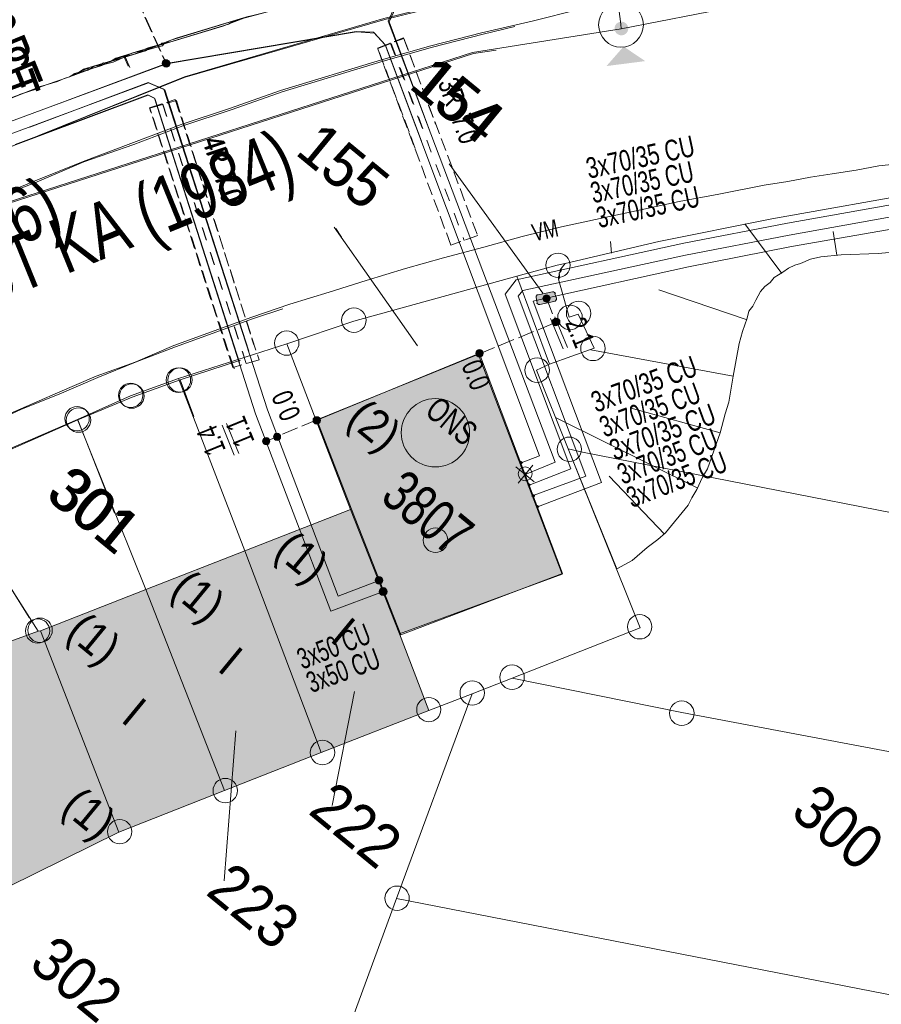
# Model space of a CAD drawing. Header units: metres. Extents: x -740 to 758, y -633 to 854.
# Tile 578 of 656: x 193 to 215, y -313 to -288. Entities that reach past the tile are written whole.
import ezdxf

# ---------------------------------------------------------------- set-up
doc = ezdxf.new("R2010")
doc.units = ezdxf.units.M
doc.header["$MEASUREMENT"] = 0
for name, pattern in [('333_125', [0.4576, 0.3328, -0.1248]), ('333_333', [0.6656, 0.3328, -0.3328]), ('416_125', [0.5408, 0.416, -0.1248])]:
    doc.linetypes.add(name, pattern=pattern)
for name, color, linetype in [('Gas.LOVION', 7, 'Continuous'), ('Grundkarte.LOVION', 7, 'Continuous'), ('Grundkarte_Text.LOVION', 7, 'Continuous'), ('Strom.LOVION', 7, 'Continuous'), ('StromBemass.LOVION', 7, 'Continuous'), ('Wasser.LOVION', 7, 'Continuous')]:
    doc.layers.add(name, color=color, linetype=linetype)
doc.styles.add('ERSTELLTER_STIL_1', font='arial.ttf')

msp = doc.modelspace()

# ---------------------------------------------------------------- hatches: boundary and pattern name
at = {"layer": 'Gas.LOVION', "linetype": 'Continuous', "lineweight": 13}
for points in [[(208.617, -288.359), (208.63, -288.341), (208.641, -288.322), (208.649, -288.301), (208.654, -288.28), (208.657, -288.258), (208.657, -288.237), (208.654, -288.215), (208.648, -288.194), (208.64, -288.173), (208.63, -288.154), (208.617, -288.136), (208.602, -288.121), (208.585, -288.107), (208.566, -288.095), (208.546, -288.086), (208.525, -288.079), (208.504, -288.075), (208.482, -288.074), (208.46, -288.075), (208.439, -288.079), (208.418, -288.086), (208.398, -288.096), (208.38, -288.107), (208.363, -288.121), (208.348, -288.137), (208.335, -288.155), (208.325, -288.174), (208.317, -288.195), (208.311, -288.216), (208.309, -288.238), (208.309, -288.26), (208.312, -288.281), (208.317, -288.302), (208.325, -288.323), (208.336, -288.342), (208.349, -288.36), (208.364, -288.375), (208.381, -288.389), (208.399, -288.401), (208.419, -288.41), (208.44, -288.417), (208.461, -288.421), (208.483, -288.422), (208.505, -288.421), (208.527, -288.417), (208.547, -288.41), (208.567, -288.4), (208.586, -288.389), (208.602, -288.375)], [(208.617, -288.359), (208.63, -288.341), (208.641, -288.322), (208.649, -288.301), (208.654, -288.28), (208.657, -288.258), (208.657, -288.237), (208.654, -288.215), (208.648, -288.194), (208.64, -288.173), (208.63, -288.154), (208.617, -288.136), (208.602, -288.121), (208.585, -288.107), (208.566, -288.095), (208.546, -288.086), (208.525, -288.079), (208.504, -288.075), (208.482, -288.074), (208.46, -288.075), (208.439, -288.079), (208.418, -288.086), (208.398, -288.096), (208.38, -288.107), (208.363, -288.121), (208.348, -288.137), (208.335, -288.155), (208.325, -288.174), (208.317, -288.195), (208.311, -288.216), (208.309, -288.238), (208.309, -288.26), (208.312, -288.281), (208.317, -288.302), (208.325, -288.323), (208.336, -288.342), (208.349, -288.36), (208.364, -288.375), (208.381, -288.389), (208.399, -288.401), (208.419, -288.41), (208.44, -288.417), (208.461, -288.421), (208.483, -288.422), (208.505, -288.421), (208.527, -288.417), (208.547, -288.41), (208.567, -288.4), (208.586, -288.389), (208.602, -288.375)], [(209.093, -289.083), (208.539, -288.709), (208.1, -289.21)]]:
    msp.add_hatch(color=7, dxfattribs=at).paths.add_polyline_path(points)
at = {"layer": 'Grundkarte.LOVION', "linetype": 'Continuous', "lineweight": 18}
for color, points in [(254, [(200.668, -298.286), (201.541, -300.565), (202.798, -303.752), (206.964, -302.222), (204.816, -296.58)]), (254, [(198.837, -301.628), (200.789, -306.786), (203.552, -305.718), (202.798, -303.752), (201.541, -300.565)]), (254, [(198.314, -307.767), (200.789, -306.786), (198.837, -301.628), (196.303, -302.614)]), (254, [(193.599, -303.677), (195.61, -308.83), (198.314, -307.767), (196.303, -302.614)]), (9, [(185.608, -306.586), (184.903, -308.753), (190.253, -310.565), (191.352, -310.931), (195.61, -308.83), (193.599, -303.677), (193.54, -303.682)])]:
    msp.add_hatch(color=color, dxfattribs=at).paths.add_polyline_path(points)
at = {"layer": 'Strom.LOVION', "linetype": 'Continuous', "lineweight": 13}
msp.add_hatch(color=7, dxfattribs=at).paths.add_polyline_path([(206.392, -295.318), (206.754, -295.238), (206.783, -295.235), (206.823, -295.187), (206.82, -295.158), (206.779, -295.043), (206.792, -295.027), (206.744, -294.988), (206.715, -294.99), (206.353, -295.07), (206.324, -295.073), (206.297, -295.105), (206.3, -295.134), (206.328, -295.265), (206.315, -295.281), (206.363, -295.32)])
at = {"layer": 'Strom.LOVION', "linetype": 'Continuous', "lineweight": 18}
for color, points in [(5, [(205.945, -299.366), (205.913, -299.34), (205.887, -299.372), (205.89, -299.401), (205.903, -299.385), (205.919, -299.398)]), (5, [(206.006, -299.685), (206.019, -299.669), (206.036, -299.682), (206.049, -299.666), (206.033, -299.653), (206.046, -299.637), (206.03, -299.624), (206.017, -299.64), (206.001, -299.627), (205.987, -299.643), (206.003, -299.656), (205.99, -299.672)]), (5, [(206.091, -299.943), (206.123, -299.969), (206.149, -299.937), (206.117, -299.911)]), (5, [(206.191, -300.214), (206.239, -300.254), (206.266, -300.221), (206.217, -300.182)]), (5, [(206.334, -300.466), (206.307, -300.498), (206.34, -300.525), (206.366, -300.492)]), (1, [(202.351, -302.445), (202.358, -302.435), (202.364, -302.424), (202.369, -302.412), (202.372, -302.4), (202.373, -302.388), (202.373, -302.375), (202.372, -302.363), (202.369, -302.35), (202.364, -302.339), (202.358, -302.328), (202.35, -302.318), (202.342, -302.308), (202.332, -302.3), (202.321, -302.294), (202.31, -302.288), (202.298, -302.285), (202.286, -302.282), (202.273, -302.282), (202.261, -302.282), (202.248, -302.285), (202.236, -302.289), (202.225, -302.294), (202.214, -302.301), (202.205, -302.309), (202.196, -302.318), (202.189, -302.328), (202.183, -302.339), (202.178, -302.351), (202.175, -302.363), (202.173, -302.376), (202.173, -302.388), (202.175, -302.401), (202.178, -302.413), (202.183, -302.425), (202.189, -302.436), (202.196, -302.446), (202.205, -302.455), (202.215, -302.463), (202.225, -302.47), (202.237, -302.475), (202.249, -302.479), (202.261, -302.481), (202.274, -302.482), (202.286, -302.481), (202.299, -302.479), (202.311, -302.475), (202.322, -302.469), (202.333, -302.463), (202.342, -302.454)]), (1, [(202.458, -302.733), (202.465, -302.723), (202.471, -302.711), (202.476, -302.7), (202.479, -302.687), (202.481, -302.675), (202.481, -302.662), (202.479, -302.649), (202.476, -302.637), (202.471, -302.625), (202.465, -302.614), (202.457, -302.604), (202.449, -302.595), (202.439, -302.587), (202.428, -302.58), (202.417, -302.575), (202.405, -302.571), (202.392, -302.568), (202.379, -302.568), (202.367, -302.568), (202.354, -302.571), (202.342, -302.575), (202.331, -302.58), (202.32, -302.587), (202.31, -302.595), (202.302, -302.604), (202.294, -302.615), (202.288, -302.626), (202.284, -302.638), (202.28, -302.65), (202.279, -302.663), (202.279, -302.675), (202.281, -302.688), (202.284, -302.7), (202.288, -302.712), (202.295, -302.723), (202.302, -302.733), (202.311, -302.743), (202.321, -302.751), (202.331, -302.757), (202.343, -302.763), (202.355, -302.767), (202.367, -302.769), (202.38, -302.77), (202.393, -302.769), (202.405, -302.766), (202.417, -302.763), (202.429, -302.757), (202.439, -302.75), (202.449, -302.742)])]:
    msp.add_hatch(color=color, dxfattribs=at).paths.add_polyline_path(points)
at = {"layer": 'StromBemass.LOVION', "linetype": 'Continuous', "lineweight": 13}
for points in [[(196.885, -289.199), (196.892, -289.189), (196.898, -289.179), (196.902, -289.168), (196.905, -289.156), (196.906, -289.145), (196.906, -289.133), (196.905, -289.121), (196.902, -289.11), (196.897, -289.099), (196.892, -289.089), (196.885, -289.079), (196.877, -289.071), (196.867, -289.063), (196.857, -289.057), (196.847, -289.052), (196.836, -289.048), (196.824, -289.046), (196.812, -289.046), (196.801, -289.046), (196.789, -289.049), (196.778, -289.052), (196.767, -289.057), (196.757, -289.064), (196.748, -289.071), (196.74, -289.08), (196.733, -289.089), (196.728, -289.1), (196.723, -289.111), (196.721, -289.122), (196.719, -289.134), (196.719, -289.145), (196.721, -289.157), (196.724, -289.168), (196.728, -289.179), (196.734, -289.19), (196.741, -289.199), (196.749, -289.208), (196.758, -289.215), (196.768, -289.221), (196.778, -289.226), (196.79, -289.23), (196.801, -289.232), (196.813, -289.233), (196.825, -289.232), (196.836, -289.23), (196.847, -289.226), (196.858, -289.221), (196.868, -289.215), (196.877, -289.207)], [(196.9, -289.204), (196.907, -289.194), (196.913, -289.184), (196.917, -289.173), (196.92, -289.161), (196.922, -289.15), (196.922, -289.138), (196.92, -289.126), (196.917, -289.115), (196.913, -289.104), (196.907, -289.093), (196.9, -289.084), (196.892, -289.075), (196.883, -289.068), (196.873, -289.062), (196.862, -289.057), (196.851, -289.053), (196.839, -289.051), (196.827, -289.05), (196.816, -289.051), (196.804, -289.053), (196.793, -289.057), (196.782, -289.062), (196.772, -289.068), (196.763, -289.076), (196.755, -289.084), (196.748, -289.094), (196.742, -289.104), (196.738, -289.115), (196.735, -289.127), (196.734, -289.139), (196.734, -289.15), (196.735, -289.162), (196.738, -289.173), (196.743, -289.184), (196.748, -289.195), (196.755, -289.204), (196.764, -289.213), (196.773, -289.22), (196.783, -289.227), (196.793, -289.232), (196.805, -289.235), (196.816, -289.237), (196.828, -289.238), (196.84, -289.237), (196.851, -289.235), (196.863, -289.231), (196.873, -289.226), (196.883, -289.22), (196.892, -289.212)], [(206.634, -295.221), (206.641, -295.212), (206.647, -295.201), (206.651, -295.19), (206.654, -295.179), (206.655, -295.167), (206.655, -295.156), (206.654, -295.144), (206.651, -295.133), (206.646, -295.122), (206.641, -295.112), (206.634, -295.102), (206.626, -295.094), (206.617, -295.086), (206.607, -295.08), (206.596, -295.075), (206.585, -295.071), (206.573, -295.069), (206.562, -295.068), (206.55, -295.069), (206.538, -295.071), (206.527, -295.075), (206.517, -295.08), (206.507, -295.086), (206.498, -295.094), (206.49, -295.103), (206.483, -295.112), (206.477, -295.122), (206.473, -295.133), (206.47, -295.145), (206.469, -295.156), (206.469, -295.168), (206.47, -295.18), (206.473, -295.191), (206.477, -295.202), (206.483, -295.212), (206.49, -295.222), (206.498, -295.23), (206.507, -295.238), (206.517, -295.244), (206.528, -295.249), (206.539, -295.252), (206.551, -295.255), (206.562, -295.255), (206.574, -295.255), (206.585, -295.252), (206.597, -295.249), (206.607, -295.244), (206.617, -295.237), (206.626, -295.23)], [(206.868, -295.829), (206.874, -295.819), (206.88, -295.809), (206.884, -295.798), (206.887, -295.787), (206.889, -295.775), (206.889, -295.763), (206.887, -295.752), (206.884, -295.74), (206.88, -295.729), (206.874, -295.719), (206.867, -295.71), (206.859, -295.701), (206.85, -295.694), (206.84, -295.687), (206.829, -295.682), (206.818, -295.679), (206.807, -295.677), (206.795, -295.676), (206.783, -295.677), (206.772, -295.679), (206.761, -295.683), (206.75, -295.688), (206.74, -295.694), (206.731, -295.702), (206.723, -295.71), (206.716, -295.72), (206.711, -295.73), (206.706, -295.741), (206.704, -295.752), (206.702, -295.764), (206.702, -295.776), (206.704, -295.787), (206.707, -295.799), (206.711, -295.81), (206.717, -295.82), (206.724, -295.829), (206.732, -295.838), (206.741, -295.845), (206.751, -295.852), (206.761, -295.857), (206.772, -295.86), (206.784, -295.862), (206.796, -295.863), (206.807, -295.862), (206.819, -295.86), (206.83, -295.856), (206.841, -295.851), (206.851, -295.845), (206.86, -295.837)], [(206.888, -295.822), (206.895, -295.812), (206.901, -295.802), (206.905, -295.791), (206.908, -295.78), (206.909, -295.768), (206.909, -295.756), (206.908, -295.745), (206.905, -295.733), (206.9, -295.722), (206.895, -295.712), (206.888, -295.703), (206.88, -295.694), (206.871, -295.687), (206.861, -295.68), (206.85, -295.675), (206.839, -295.672), (206.827, -295.67), (206.816, -295.669), (206.804, -295.67), (206.792, -295.672), (206.781, -295.676), (206.77, -295.681), (206.761, -295.687), (206.751, -295.694), (206.743, -295.703), (206.737, -295.713), (206.731, -295.723), (206.727, -295.734), (206.724, -295.745), (206.722, -295.757), (206.722, -295.769), (206.724, -295.78), (206.727, -295.792), (206.731, -295.803), (206.737, -295.813), (206.744, -295.822), (206.752, -295.831), (206.761, -295.838), (206.771, -295.845), (206.782, -295.85), (206.793, -295.853), (206.804, -295.855), (206.816, -295.856), (206.828, -295.855), (206.839, -295.853), (206.851, -295.849), (206.861, -295.844), (206.871, -295.838), (206.88, -295.831)], [(204.919, -296.627), (204.926, -296.618), (204.932, -296.607), (204.936, -296.596), (204.939, -296.585), (204.941, -296.573), (204.941, -296.561), (204.939, -296.549), (204.936, -296.538), (204.932, -296.527), (204.926, -296.517), (204.919, -296.507), (204.911, -296.499), (204.902, -296.491), (204.892, -296.485), (204.881, -296.48), (204.87, -296.476), (204.858, -296.474), (204.846, -296.473), (204.835, -296.474), (204.823, -296.476), (204.812, -296.48), (204.801, -296.485), (204.791, -296.491), (204.782, -296.499), (204.774, -296.508), (204.767, -296.517), (204.761, -296.528), (204.757, -296.539), (204.754, -296.55), (204.753, -296.562), (204.753, -296.574), (204.754, -296.585), (204.757, -296.597), (204.762, -296.608), (204.767, -296.618), (204.774, -296.628), (204.782, -296.636), (204.792, -296.644), (204.802, -296.65), (204.812, -296.655), (204.824, -296.659), (204.835, -296.661), (204.847, -296.662), (204.859, -296.661), (204.87, -296.659), (204.882, -296.655), (204.892, -296.65), (204.902, -296.643), (204.911, -296.636)], [(200.751, -298.344), (200.758, -298.334), (200.764, -298.324), (200.768, -298.313), (200.771, -298.301), (200.773, -298.289), (200.773, -298.278), (200.771, -298.266), (200.768, -298.254), (200.764, -298.243), (200.758, -298.233), (200.751, -298.223), (200.743, -298.215), (200.734, -298.207), (200.723, -298.201), (200.713, -298.196), (200.701, -298.192), (200.69, -298.19), (200.678, -298.189), (200.666, -298.19), (200.654, -298.192), (200.643, -298.196), (200.632, -298.201), (200.622, -298.207), (200.613, -298.215), (200.605, -298.224), (200.598, -298.233), (200.592, -298.244), (200.588, -298.255), (200.585, -298.266), (200.584, -298.278), (200.584, -298.29), (200.585, -298.302), (200.588, -298.313), (200.593, -298.324), (200.598, -298.335), (200.605, -298.344), (200.614, -298.353), (200.623, -298.361), (200.633, -298.367), (200.644, -298.372), (200.655, -298.376), (200.667, -298.378), (200.678, -298.378), (200.69, -298.378), (200.702, -298.375), (200.713, -298.372), (200.724, -298.367), (200.734, -298.36), (200.743, -298.353)], [(199.458, -298.876), (199.465, -298.866), (199.471, -298.856), (199.475, -298.845), (199.478, -298.833), (199.479, -298.821), (199.479, -298.81), (199.478, -298.798), (199.475, -298.786), (199.47, -298.775), (199.465, -298.765), (199.458, -298.755), (199.45, -298.747), (199.44, -298.739), (199.43, -298.733), (199.419, -298.728), (199.408, -298.724), (199.396, -298.722), (199.385, -298.721), (199.373, -298.722), (199.361, -298.724), (199.35, -298.728), (199.339, -298.733), (199.329, -298.739), (199.32, -298.747), (199.312, -298.756), (199.305, -298.765), (199.299, -298.776), (199.295, -298.787), (199.292, -298.798), (199.29, -298.81), (199.29, -298.822), (199.292, -298.834), (199.295, -298.845), (199.299, -298.856), (199.305, -298.867), (199.312, -298.876), (199.32, -298.885), (199.329, -298.893), (199.339, -298.899), (199.35, -298.904), (199.362, -298.908), (199.373, -298.91), (199.385, -298.911), (199.397, -298.91), (199.409, -298.908), (199.42, -298.904), (199.431, -298.899), (199.441, -298.892), (199.45, -298.885)], [(199.733, -298.765), (199.74, -298.755), (199.745, -298.745), (199.75, -298.734), (199.753, -298.723), (199.754, -298.711), (199.754, -298.699), (199.752, -298.688), (199.749, -298.676), (199.745, -298.666), (199.739, -298.655), (199.733, -298.646), (199.725, -298.637), (199.715, -298.63), (199.706, -298.624), (199.695, -298.619), (199.684, -298.615), (199.672, -298.613), (199.661, -298.612), (199.649, -298.613), (199.638, -298.615), (199.626, -298.619), (199.616, -298.624), (199.606, -298.63), (199.597, -298.638), (199.589, -298.646), (199.582, -298.656), (199.577, -298.666), (199.572, -298.677), (199.569, -298.688), (199.568, -298.7), (199.568, -298.712), (199.57, -298.723), (199.573, -298.735), (199.577, -298.745), (199.583, -298.756), (199.589, -298.765), (199.597, -298.774), (199.607, -298.781), (199.616, -298.787), (199.627, -298.792), (199.638, -298.796), (199.65, -298.798), (199.661, -298.799), (199.673, -298.798), (199.684, -298.796), (199.696, -298.792), (199.706, -298.787), (199.716, -298.781), (199.725, -298.773)], [(199.733, -298.765), (199.74, -298.755), (199.745, -298.745), (199.75, -298.734), (199.753, -298.723), (199.754, -298.711), (199.754, -298.699), (199.752, -298.688), (199.749, -298.676), (199.745, -298.666), (199.739, -298.655), (199.733, -298.646), (199.725, -298.637), (199.715, -298.63), (199.706, -298.624), (199.695, -298.619), (199.684, -298.615), (199.672, -298.613), (199.661, -298.612), (199.649, -298.613), (199.638, -298.615), (199.626, -298.619), (199.616, -298.624), (199.606, -298.63), (199.597, -298.638), (199.589, -298.646), (199.582, -298.656), (199.577, -298.666), (199.572, -298.677), (199.569, -298.688), (199.568, -298.7), (199.568, -298.712), (199.57, -298.723), (199.573, -298.735), (199.577, -298.745), (199.583, -298.756), (199.589, -298.765), (199.597, -298.774), (199.607, -298.781), (199.616, -298.787), (199.627, -298.792), (199.638, -298.796), (199.65, -298.798), (199.661, -298.799), (199.673, -298.798), (199.684, -298.796), (199.696, -298.792), (199.706, -298.787), (199.716, -298.781), (199.725, -298.773)]]:
    msp.add_hatch(color=7, dxfattribs=at).paths.add_polyline_path(points)

# ---------------------------------------------------------------- linework, layer by layer
at = {"layer": 'Gas.LOVION', "color": 5, "linetype": 'Continuous', "lineweight": 18}
for points in [[(208.48, -288.256), (208.468, -288.139), (208.415, -287.746), (207.633, -281.261)], [(236.663, -318.205), (238.808, -310.517), (241.882, -299.178), (243.629, -294.529), (245.619, -287.98), (245.67, -287.591), (245.449, -287.598), (244.42, -287.506), (238.31, -283.049), (228.185, -284.69), (219.135, -286.298), (219.42, -286.182), (216.427, -286.711), (212.336, -287.495), (208.48, -288.256), (204.668, -288.866), (192.475, -292.792)], [(145.819, -338.77), (146.667, -335.51), (149.394, -328.785), (152.024, -323.947), (152.233, -323.661), (157.446, -316.826), (166.226, -308.534), (169.026, -306.339), (170.153, -305.623), (173.518, -303.462), (178.714, -299.924), (179.318, -298.698), (180.658, -297.887), (181.304, -298.149), (191.957, -292.984), (192.501, -292.813), (204.694, -288.887), (205.276, -288.8)]]:
    msp.add_lwpolyline(points, dxfattribs=at)
at = {"layer": 'Gas.LOVION', "color": 7, "linetype": 'Continuous', "lineweight": 13}
msp.add_circle((208.472, -288.153), 0.573, dxfattribs=at)
at = {"layer": 'Grundkarte.LOVION', "color": 8, "linetype": 'Continuous', "lineweight": 18}
for points in [[(191.554, -290.526), (190.246, -287.728), (186.662, -280.098), (186.106, -278.941), (183.041, -272.384), (185.822, -270.9), (191.856, -269.128), (196.217, -278.366), (196.406, -278.791), (198.687, -283.681), (200.54, -287.52), (199.934, -287.668), (199.36, -287.842), (198.812, -287.984), (198.27, -288.185), (196.548, -288.708), (196.006, -288.909), (195.432, -289.083), (194.348, -289.485), (193.748, -289.691), (192.664, -290.093), (192.096, -290.326)], [(206.645, -296.845), (205.804, -294.592), (206.841, -294.313), (207.043, -294.264), (206.911, -294.425), (206.916, -294.483), (206.89, -294.515), (206.901, -294.632), (206.875, -294.664), (207.148, -295.643), (207.376, -295.561), (207.787, -296.437)], [(204.662, -305.284), (203.552, -305.718), (202.798, -303.752), (201.541, -300.565), (200.668, -298.286), (199.914, -296.32), (201.63, -295.739), (205.804, -294.592), (206.645, -296.845), (206.305, -296.996), (207.123, -299.014), (208.96, -303.593), (205.687, -304.889)], [(197.134, -297.213), (199.914, -296.32), (200.668, -298.286), (201.541, -300.565), (202.798, -303.752), (203.552, -305.718), (200.789, -306.786), (198.837, -301.628)], [(200.668, -298.286), (204.816, -296.58), (206.964, -302.222), (202.798, -303.752), (201.541, -300.565)], [(194.547, -298.264), (195.907, -297.658), (197.134, -297.213), (198.837, -301.628), (200.789, -306.786), (198.314, -307.767), (196.303, -302.614)], [(190.038, -300.212), (194.547, -298.264), (196.303, -302.614), (198.314, -307.767), (195.61, -308.83), (193.599, -303.677), (193.54, -303.682), (192.528, -302.097), (191.255, -300.566), (191.223, -300.539), (191.185, -300.454), (191.025, -300.322), (190.966, -300.328), (190.87, -300.249), (190.811, -300.255), (190.747, -300.202), (190.688, -300.208), (190.656, -300.181), (190.598, -300.187), (190.507, -300.166), (190.475, -300.14), (190.182, -300.168), (190.156, -300.201)], [(210.029, -305.765), (205.687, -304.889), (208.96, -303.593), (207.123, -299.014), (207.486, -299.097), (220.473, -301.64), (221.769, -301.898), (230.057, -303.54), (231.833, -303.869), (233.22, -304.147), (232.826, -306.462), (231.858, -309.867), (228.909, -309.327), (220.568, -307.749), (219.304, -307.518)], [(198.837, -301.628), (201.541, -300.565), (202.798, -303.752), (203.552, -305.718), (200.789, -306.786)], [(198.314, -307.767), (196.303, -302.614), (198.837, -301.628), (200.789, -306.786)], [(193.599, -303.677), (196.303, -302.614), (198.314, -307.767), (195.61, -308.83)], [(185.608, -306.586), (193.54, -303.682), (193.599, -303.677), (195.61, -308.83), (191.352, -310.931), (190.253, -310.565), (184.903, -308.753)], [(204.662, -305.284), (205.687, -304.889), (210.029, -305.765), (219.304, -307.518), (220.568, -307.749), (228.909, -309.327), (231.858, -309.867), (230.168, -315.854), (227.64, -315.392), (226.162, -315.093), (219.351, -313.75), (218.146, -313.513), (217.938, -313.503), (216.642, -313.246), (202.722, -310.528)], [(219.351, -313.75), (226.162, -315.093), (227.64, -315.392), (230.168, -315.854), (228.558, -321.155), (225.091, -320.459), (216.808, -318.875), (215.603, -318.638), (200.808, -315.74), (202.722, -310.528), (216.642, -313.246), (217.938, -313.503), (218.146, -313.513)]]:
    msp.add_lwpolyline(points, close=True, dxfattribs=at)
for points in [[(198.861, -284.039), (200.498, -287.485), (199.35, -287.834), (198.802, -287.976), (197.08, -288.499), (196.538, -288.7), (195.964, -288.874), (195.422, -289.075), (194.848, -289.249), (194.423, -289.439)], [(192.664, -290.093), (193.748, -289.691), (194.348, -289.485), (195.432, -289.083), (196.006, -288.909), (196.548, -288.708), (198.27, -288.185), (198.812, -287.984), (199.36, -287.842), (199.934, -287.668), (200.54, -287.52), (202.986, -286.837), (203.507, -286.727), (204.485, -286.454), (205.007, -286.344), (205.496, -286.208), (206.538, -285.987), (207.027, -285.851), (207.522, -285.773), (207.783, -285.718)], [(207.382, -287.758), (206.228, -288.048), (204.899, -288.355), (203.601, -288.689), (202.336, -289.049), (199.753, -289.834), (198.467, -290.285), (197.207, -290.703), (194.699, -291.658), (193.419, -292.167), (192.198, -292.671)], [(193.062, -289.935), (193.493, -289.805), (193.604, -289.735), (194.035, -289.604), (194.205, -289.528), (194.348, -289.485), (194.46, -289.415), (195.177, -289.197), (195.289, -289.127), (196.293, -288.822), (196.405, -288.752), (198.414, -288.141), (198.525, -288.071), (198.956, -287.941)], [(194.45, -289.407), (194.593, -289.363), (194.705, -289.293), (195.422, -289.075), (195.534, -289.005), (196.825, -288.613), (196.937, -288.543), (198.946, -287.932)], [(205.749, -288.193), (204.941, -288.39), (203.643, -288.724), (202.378, -289.084), (199.795, -289.868), (198.509, -290.319), (197.249, -290.738), (195.995, -291.215), (194.709, -291.666), (193.461, -292.202), (192.208, -292.679)], [(194.423, -289.439), (194.848, -289.249), (195.422, -289.075), (195.964, -288.874), (196.538, -288.7), (197.08, -288.499), (198.802, -287.976)], [(196.767, -288.618), (196.708, -288.624), (196.682, -288.656), (196.48, -288.706), (196.336, -288.749), (196.166, -288.825), (195.964, -288.874), (195.794, -288.95), (195.592, -288.999), (195.252, -289.151), (195.22, -289.124), (195.109, -289.194), (194.992, -289.206), (194.88, -289.276), (194.763, -289.287)], [(196.777, -288.627), (196.75, -288.659), (196.724, -288.691), (196.522, -288.74), (196.378, -288.784), (196.176, -288.833), (196.006, -288.909), (195.804, -288.958), (195.464, -289.11), (195.262, -289.159), (195.119, -289.202), (195.034, -289.24), (194.89, -289.284), (194.805, -289.322)], [(195.849, -289.211), (195.736, -288.956)], [(195.891, -289.245), (195.778, -288.99)], [(193.604, -289.735), (192.807, -290.049), (192.377, -290.18), (191.952, -290.369), (191.155, -290.684), (190.73, -290.873), (190.332, -291.03)], [(192.109, -298.414), (193.102, -297.991), (194.037, -297.575), (195.03, -297.153), (196.029, -296.789), (197.022, -296.367), (199.02, -295.639), (199.992, -295.308), (200.997, -295.003), (201.943, -294.703), (202.948, -294.398), (203.926, -294.125), (204.962, -293.847), (205.941, -293.574), (206.951, -293.327), (207.935, -293.113), (208.977, -292.892), (209.961, -292.678), (210.977, -292.49), (212.137, -292.258), (212.749, -292.169), (213.329, -292.053), (213.882, -291.97), (214.494, -291.88), (215.074, -291.764), (215.659, -291.707)], [(216.378, -292.405), (212.34, -293.125), (209.441, -293.704), (207.043, -294.264), (206.841, -294.313), (205.804, -294.592), (201.63, -295.739), (199.914, -296.32), (197.134, -297.213), (195.907, -297.658), (194.547, -298.264), (190.038, -300.212)], [(216.378, -292.405), (212.34, -293.125), (209.441, -293.704), (207.043, -294.264), (206.841, -294.313), (205.804, -294.592), (201.63, -295.739), (199.914, -296.32), (197.134, -297.213), (195.907, -297.658), (194.547, -298.264), (190.038, -300.212)], [(220.473, -301.64), (207.486, -299.097), (207.123, -299.014), (206.305, -296.996), (206.645, -296.845), (207.787, -296.437), (207.376, -295.561), (207.148, -295.643), (206.875, -294.664), (206.869, -294.606), (206.896, -294.574), (206.89, -294.515), (206.943, -294.451), (206.937, -294.392), (207.043, -294.264), (209.441, -293.704), (212.34, -293.125), (216.378, -292.405)], [(207.043, -294.264), (209.441, -293.704)], [(208.2, -293.707), (208.229, -294)], [(199.806, -295.424), (199.062, -295.674), (197.064, -296.401), (196.039, -296.797), (195.072, -297.187), (194.079, -297.609), (193.112, -297.999), (190.229, -299.345), (189.3, -299.82), (188.345, -300.328), (187.416, -300.803), (186.153, -301.488), (183.691, -302.911), (182.492, -303.648), (181.267, -304.418), (180.068, -305.156), (177.682, -306.749), (176.515, -307.513), (175.355, -308.336), (174.162, -309.133), (173.001, -309.956)], [(198.723, -296.741), (197.176, -297.247), (195.949, -297.692), (194.557, -298.272), (190.08, -300.246)], [(198.723, -296.741), (197.176, -297.247), (195.949, -297.692), (194.557, -298.272), (190.08, -300.246)], [(197.534, -298.188), (197.176, -297.247), (198.723, -296.741)], [(195.5, -300.662), (194.557, -298.272), (195.949, -297.692), (197.176, -297.247), (197.534, -298.188)], [(193.308, -303.33), (192.538, -302.105), (191.297, -300.6), (191.233, -300.548), (191.227, -300.489), (191.067, -300.357), (190.976, -300.336), (190.912, -300.283), (190.821, -300.263), (190.789, -300.236), (190.73, -300.242), (190.698, -300.216), (190.607, -300.195), (190.549, -300.201), (190.517, -300.174), (190.107, -300.214), (190.08, -300.246), (194.557, -298.272), (195.5, -300.662)], [(192.528, -302.097), (193.54, -303.682), (193.599, -303.677), (195.61, -308.83), (198.314, -307.767), (200.789, -306.786), (203.552, -305.718), (204.662, -305.284), (202.722, -310.528), (200.808, -315.74), (199.176, -320.215), (189.358, -316.83)], [(192.538, -302.105), (193.308, -303.33)]]:
    msp.add_lwpolyline(points, dxfattribs=at)
at = {"layer": 'Grundkarte.LOVION', "color": 253, "linetype": 'Continuous', "lineweight": 18}
for points in [[(207.783, -285.718), (207.522, -285.773), (207.027, -285.851), (206.538, -285.987), (205.496, -286.208), (205.007, -286.344), (204.485, -286.454), (203.507, -286.727), (202.986, -286.837), (200.54, -287.52), (199.934, -287.668), (199.36, -287.842), (198.812, -287.984), (198.27, -288.185), (196.548, -288.708), (196.006, -288.909), (195.432, -289.083), (194.348, -289.485), (193.748, -289.691), (192.664, -290.093)], [(198.802, -287.976), (197.08, -288.499), (196.538, -288.7), (195.964, -288.874), (195.422, -289.075), (194.848, -289.249), (194.423, -289.439)], [(192.528, -302.097), (193.54, -303.682), (193.599, -303.677), (195.61, -308.83), (198.314, -307.767), (200.789, -306.786), (203.552, -305.718), (204.662, -305.284), (205.687, -304.889), (208.96, -303.593), (207.123, -299.014), (206.305, -296.996), (206.645, -296.845), (207.787, -296.437), (207.376, -295.561), (207.148, -295.643), (206.875, -294.664), (206.869, -294.606), (206.896, -294.574), (206.89, -294.515), (206.943, -294.451), (206.937, -294.392), (207.043, -294.264), (209.441, -293.704), (212.34, -293.125), (216.378, -292.405)], [(190.038, -300.212), (194.547, -298.264), (195.907, -297.658), (197.134, -297.213), (199.914, -296.32), (200.668, -298.286), (201.541, -300.565), (202.798, -303.752), (203.552, -305.718), (200.789, -306.786), (198.314, -307.767), (195.61, -308.83), (193.599, -303.677), (193.54, -303.682), (192.528, -302.097)], [(193.308, -303.33), (192.538, -302.105), (191.297, -300.6), (191.233, -300.548), (191.227, -300.489), (191.067, -300.357), (190.976, -300.336), (190.912, -300.283), (190.821, -300.263), (190.789, -300.236), (190.73, -300.242), (190.698, -300.216), (190.607, -300.195), (190.549, -300.201), (190.517, -300.174), (190.107, -300.214), (190.08, -300.246), (194.557, -298.272), (195.949, -297.692), (197.176, -297.247), (198.723, -296.741)], [(192.538, -302.105), (193.308, -303.33)]]:
    msp.add_lwpolyline(points, dxfattribs=at)
at = {"layer": 'Grundkarte.LOVION', "color": 7, "linetype": 'Continuous', "lineweight": 13}
for points in [[(206.467, -295.029), (204.074, -291.717)], [(216.378, -292.405), (212.34, -293.125), (209.441, -293.704), (207.043, -294.264), (206.911, -294.425), (206.916, -294.483), (206.89, -294.515), (206.901, -294.632), (206.875, -294.664), (207.148, -295.643), (207.376, -295.561), (207.787, -296.437), (206.645, -296.845), (206.305, -296.996), (207.123, -299.014), (208.369, -302.085), (208.762, -301.869), (209.143, -301.536), (209.418, -301.332), (209.609, -301.165), (210.19, -300.458), (210.29, -300.271), (210.416, -300.052), (210.563, -299.742), (210.69, -299.523), (211.014, -298.605), (211.144, -298.119), (211.232, -297.815), (211.345, -297.153), (211.499, -296.311), (211.587, -296.007), (211.702, -295.67), (211.744, -295.489), (211.849, -295.36), (211.923, -295.205), (212.049, -294.986), (212.155, -294.858), (212.293, -294.755), (212.398, -294.627), (212.621, -294.487), (212.759, -294.385), (212.929, -294.309), (213.072, -294.265), (213.327, -294.152), (213.588, -294.097), (214.115, -294.045), (215.057, -294.012), (215.994, -293.921)], [(212.595, -294.519), (211.643, -293.252)], [(203.259, -296.378), (201.129, -293.335)], [(201.311, -293.592), (201.171, -293.369)], [(213.998, -294.057), (213.908, -293.445)], [(211.676, -295.702), (209.444, -294.945)], [(211.345, -297.153), (207.702, -296.475)], [(211.014, -298.605), (208.735, -297.97)], [(210.443, -300.02), (206.809, -298.218)], [(209.583, -301.198), (208.166, -299.71)], [(201.642, -305.225), (201.07, -308.148)], [(198.607, -306.231), (198.303, -310.074)]]:
    msp.add_lwpolyline(points, dxfattribs=at)
at = {"layer": 'Grundkarte.LOVION', "color": 253, "linetype": 'Continuous', "lineweight": 18}
msp.add_lwpolyline([(206.875, -294.664), (207.148, -295.643), (207.376, -295.561), (207.787, -296.437), (206.645, -296.845), (206.305, -296.996), (207.123, -299.014), (208.96, -303.593), (205.687, -304.889), (204.662, -305.284), (203.552, -305.718), (202.798, -303.752), (201.541, -300.565), (200.668, -298.286), (199.914, -296.32), (201.63, -295.739), (205.804, -294.592), (206.841, -294.313), (207.043, -294.264), (206.911, -294.425), (206.916, -294.483), (206.89, -294.515), (206.901, -294.632)], close=True, dxfattribs=at)
at = {"layer": 'Grundkarte.LOVION', "color": 9, "linetype": 'Continuous', "lineweight": 18}
for centre, radius in [((206.86, -294.312), 0.312), ((207.387, -295.544), 0.314), ((201.63, -295.718), 0.313), ((207.166, -295.647), 0.314), ((199.91, -296.305), 0.312), ((207.754, -296.441), 0.313), ((206.323, -296.998), 0.314), ((197.135, -297.253), 0.313), ((197.177, -297.249), 0.311), ((195.913, -297.644), 0.311), ((195.941, -297.661), 0.313), ((194.54, -298.24), 0.312), ((194.576, -298.277), 0.313), ((207.148, -299.023), 0.312), ((203.721, -301.354), 0.314), ((193.591, -303.66), 0.313), ((208.952, -303.57), 0.312), ((193.528, -303.676), 0.311), ((205.681, -304.862), 0.314), ((204.661, -305.265), 0.312), ((203.549, -305.691), 0.31), ((210.029, -305.784), 0.314), ((200.826, -306.791), 0.313), ((198.336, -307.766), 0.313), ((195.63, -308.817), 0.313), ((202.737, -310.521), 0.312)]:
    msp.add_circle(centre, radius, dxfattribs=at)
at = {"layer": 'Strom.LOVION', "color": 150, "linetype": 'Continuous', "lineweight": 18}
for points in [[(270.786, -283.14), (257.165, -280.157), (250.329, -279.465), (245.382, -279.654), (241.197, -279.93), (219.425, -283.817), (214.047, -284.89), (213.311, -285.065), (208.596, -286.117), (208.553, -286.136), (202.988, -287.404), (202.675, -287.686), (202.505, -288.057), (206.787, -299.358), (206.019, -299.669)], [(207.191, -286.47), (202.998, -287.412), (202.701, -287.707), (202.531, -288.079), (203.573, -290.873)], [(173.995, -299.869), (177.097, -298.191), (182.466, -295.523), (186.859, -293.291), (191.807, -291.004), (196.828, -289.154), (201.699, -288.337), (202.16, -288.366), (202.442, -288.679), (203.361, -291.13)], [(193.71, -290.306), (196.818, -289.145), (201.689, -288.329), (202.134, -288.345), (202.432, -288.67), (206.386, -299.19), (205.916, -299.369)], [(257.123, -290.165), (256.08, -290.681), (253.272, -292.035), (251.038, -293.672), (248.363, -295.943), (246.641, -297.22), (245.77, -297.527), (244.502, -297.562), (243.522, -297.51), (232.794, -295.101), (231.449, -294.804), (228.966, -293.894), (226.292, -292.988), (223.547, -292.724), (219.532, -292.466), (216.047, -292.645), (212.735, -293.234), (210.081, -293.745), (205.783, -294.683), (205.509, -295.049), (207.188, -299.525), (206.12, -299.94)], [(232.307, -340.147), (234.301, -333.036), (237.35, -321.3), (238.805, -315.173), (242.704, -302.6), (243.296, -298.832), (243.783, -297.913), (243.462, -297.811), (232.764, -295.399), (231.374, -295.092), (228.846, -294.171), (226.233, -293.289), (223.517, -293.023), (219.518, -292.778), (216.062, -292.953), (212.78, -293.54), (210.125, -294.051), (205.958, -294.961), (205.839, -295.106), (207.575, -299.709), (206.22, -300.211)], [(206.553, -295.154), (210.199, -294.354), (212.838, -293.83), (216.136, -293.257), (219.53, -293.058), (223.5, -293.305), (226.17, -293.561), (228.709, -294.436), (230.532, -295.396), (231.848, -296.612), (232.625, -297.762), (233.36, -299.228), (234.025, -301.039), (233.512, -304.71), (233.423, -305.014), (230.492, -316.902), (228.859, -321.967), (225.901, -331.463), (224.494, -337.172), (222.557, -347.292), (222.518, -352.188)], [(206.337, -300.495), (207.976, -299.877), (206.221, -295.231), (206.553, -295.154)]]:
    msp.add_lwpolyline(points, dxfattribs=at)
at = {"layer": 'Strom.LOVION', "color": 7, "linetype": '333_125', "lineweight": 13}
for points in [[(204.801, -293.552), (204.115, -293.796), (202.233, -288.749), (202.902, -288.491)], [(199.2, -296.73), (198.525, -296.929), (196.397, -290.28), (197.056, -290.068)]]:
    msp.add_lwpolyline(points, close=True, dxfattribs=at)
for points in [[(203.203, -291.323), (202.243, -288.757), (202.912, -288.5), (203.718, -290.697)], [(198.58, -296.948), (198.551, -296.95), (196.407, -290.288), (197.082, -290.089), (199.069, -296.353)]]:
    msp.add_lwpolyline(points, dxfattribs=at)
at = {"layer": 'Strom.LOVION', "color": 9, "linetype": '333_333', "lineweight": 18}
for points in [[(202.559, -288.614), (204.458, -293.674)], [(202.585, -288.635), (203.467, -291.002)], [(196.727, -290.174), (198.871, -296.836)], [(196.737, -290.182), (198.818, -296.658)]]:
    msp.add_lwpolyline(points, dxfattribs=at)
at = {"layer": 'Strom.LOVION', "color": 1, "linetype": 'Continuous', "lineweight": 18}
for points in [[(172.611, -301.289), (177.223, -298.43), (182.583, -295.807), (187.018, -293.556), (191.924, -291.288), (196.373, -289.641), (196.79, -289.822), (198.937, -296.514)], [(193.327, -290.772), (196.364, -289.633), (196.764, -289.801), (199.414, -298.01), (201.226, -302.783), (202.28, -302.384)], [(172.797, -301.523), (177.398, -298.708), (182.696, -296.062), (187.147, -293.824), (192.04, -291.572), (196.36, -289.953), (196.531, -290.04), (198.699, -296.803)], [(192.957, -291.222), (196.35, -289.945), (196.521, -290.032), (199.114, -298.113), (201.042, -303.171), (202.367, -302.671)]]:
    msp.add_lwpolyline(points, dxfattribs=at)
at = {"layer": 'Strom.LOVION', "color": 7, "linetype": 'Continuous', "lineweight": 13}
for points in [[(206.392, -295.318), (206.363, -295.32), (206.315, -295.281), (206.328, -295.265), (206.3, -295.134), (206.297, -295.105), (206.324, -295.073), (206.353, -295.07), (206.715, -294.99), (206.744, -294.988), (206.792, -295.027), (206.779, -295.043), (206.82, -295.158), (206.823, -295.187), (206.783, -295.235), (206.754, -295.238)], [(200.681, -298.27), (204.845, -296.577), (206.977, -302.206), (202.83, -303.779), (201.57, -300.562)], [(205.89, -299.401), (205.887, -299.372), (205.9, -299.356), (205.913, -299.34), (205.929, -299.353), (205.945, -299.366), (205.932, -299.382), (205.919, -299.398), (205.903, -299.385)], [(206.006, -299.685), (205.99, -299.672), (206.003, -299.656), (205.987, -299.643), (206.001, -299.627), (206.017, -299.64), (206.03, -299.624), (206.046, -299.637), (206.033, -299.653), (206.049, -299.666), (206.036, -299.682), (206.019, -299.669)], [(206.107, -299.956), (206.091, -299.943), (206.104, -299.927), (206.117, -299.911), (206.133, -299.924), (206.149, -299.937), (206.136, -299.953), (206.123, -299.969)], [(206.223, -300.24), (206.191, -300.214), (206.204, -300.198), (206.217, -300.182), (206.233, -300.195), (206.266, -300.221), (206.252, -300.237), (206.239, -300.254)], [(206.35, -300.479), (206.366, -300.492), (206.353, -300.508), (206.34, -300.525), (206.323, -300.511), (206.307, -300.498), (206.321, -300.482), (206.334, -300.466)]]:
    msp.add_lwpolyline(points, close=True, dxfattribs=at)
at = {"layer": 'Strom.LOVION', "color": 9, "linetype": 'Continuous', "lineweight": 18}
for points in [[(205.778, -299.471), (206.244, -299.854)], [(205.835, -299.894), (206.218, -299.428)]]:
    msp.add_lwpolyline(points, dxfattribs=at)
at = {"layer": 'Strom.LOVION', "color": 1, "linetype": 'Continuous', "lineweight": 18}
msp.add_circle((203.718, -298.601), 0.875, dxfattribs=at)
at = {"layer": 'Strom.LOVION', "color": 9, "linetype": 'Continuous', "lineweight": 18}
msp.add_circle((206.016, -299.654), 0.178, dxfattribs=at)
at = {"layer": 'Strom.LOVION', "color": 7, "linetype": 'Continuous', "lineweight": 13}
for centre, radius in [((202.273, -302.382), 0.1), ((202.38, -302.669), 0.101)]:
    msp.add_circle(centre, radius, dxfattribs=at)
at = {"layer": 'StromBemass.LOVION', "color": 7, "linetype": '416_125', "lineweight": 13}
for points in [[(195.171, -285.503), (196.828, -289.154)], [(196.048, -287.462), (196.818, -289.145)], [(206.569, -295.167), (206.805, -295.765)], [(204.845, -296.577), (206.792, -295.781)], [(200.681, -298.27), (199.658, -298.695), (199.39, -298.825)]]:
    msp.add_lwpolyline(points, dxfattribs=at)
at = {"layer": 'StromBemass.LOVION', "color": 7, "linetype": 'Continuous', "lineweight": 13}
for points in [[(206.663, -295.675), (206.991, -296.456)], [(206.778, -295.635), (207.105, -296.415)], [(198.567, -299.171), (198.256, -298.404)], [(198.681, -299.13), (198.37, -298.363)]]:
    msp.add_lwpolyline(points, dxfattribs=at)
for centre, radius in [((196.813, -289.139), 0.0937), ((196.828, -289.144), 0.094), ((206.562, -295.162), 0.0935), ((206.795, -295.769), 0.0935), ((206.816, -295.762), 0.0936), ((204.847, -296.567), 0.0942), ((200.678, -298.284), 0.0947), ((199.385, -298.816), 0.0948), ((199.661, -298.705), 0.0931), ((199.661, -298.705), 0.0931)]:
    msp.add_circle(centre, radius, dxfattribs=at)
at = {"layer": 'Wasser.LOVION', "color": 150, "linetype": 'Continuous', "lineweight": 18}
for points in [[(236.238, -281.05), (231.331, -282.106), (220.967, -283.873), (220.087, -284.092), (220.058, -284.095), (219.194, -284.327), (214.128, -285.414), (208.938, -286.291), (208.518, -286.376), (206.378, -287.014), (202.395, -287.994), (197.295, -289.483), (192.944, -291.238)], [(192.014, -291.604), (197.305, -289.491), (202.421, -288.016), (206.404, -287.035), (206.821, -286.92)]]:
    msp.add_lwpolyline(points, dxfattribs=at)

# ---------------------------------------------------------------- texts
at = {"layer": 'Gas.LOVION', "color": 5, "linetype": 'Continuous', "lineweight": 18, "attachment_point": 7, "style": 'ERSTELLTER_STIL_1'}
for s, insert, char_height, rotation in [('{\\A1;\\W0.71559x;40 ST}', (191.614, -287.547), 1.06708, 290.2458), ('{\\A1;\\W0.72102x;200 ND ST KA (1984)}', (187.475, -297.771), 1.42279, 22.1489)]:
    msp.add_mtext(s, dxfattribs=dict(at, insert=insert, char_height=char_height, rotation=rotation))
at = {"layer": 'Grundkarte_Text.LOVION', "color": 7, "linetype": 'Continuous', "lineweight": 13, "attachment_point": 7, "style": 'ERSTELLTER_STIL_1'}
for s, insert, char_height, rotation in [('{\\A1;\\W0.89451x;154}', (202.999, -289.762), 1.12428, 320.5855), ('{\\A1;\\W0.89450x;154}', (203.041, -289.796), 1.12432, 320.5834), ('{\\A1;\\W0.89448x;155}', (200.088, -291.461), 1.12434, 320.5841), ('{\\A1;\\W0.89446x;155}', (200.098, -291.469), 1.12434, 320.5841), ('{\\A1;\\W0.89449x;(2)}', (201.249, -298.515), 0.83074, 320.5848), ('{\\A1;\\W0.89448x;301}', (193.685, -300.254), 1.12434, 320.5841), ('{\\A1;\\W0.89448x;301}', (193.727, -300.288), 1.12434, 320.5841), ('{\\A1;\\W0.89449x;(1)}', (199.392, -301.889), 0.83074, 320.5848), ('{\\A1;\\W0.89452x;(1)}', (196.74, -302.887), 0.83072, 320.5836), ('{\\A1;\\W0.89463x;I}', (200.986, -303.919), 0.83072, 320.5836), ('{\\A1;\\W0.89452x;(1)}', (194.069, -303.976), 0.83072, 320.5836), ('{\\A1;\\W0.89454x;I}', (198.104, -304.673), 0.83074, 320.5848), ('{\\A1;\\W0.89436x;I}', (195.631, -305.979), 0.83074, 320.5848), ('{\\A1;\\W0.89451x;222}', (200.43, -308.333), 1.12432, 320.5834), ('{\\A1;\\W0.89449x;(1)}', (193.945, -308.451), 0.83074, 320.5848), ('{\\A1;\\W0.89448x;300}', (212.768, -308.399), 1.12434, 320.5841), ('{\\A1;\\W0.89450x;223}', (197.795, -310.417), 1.12432, 320.5834), ('{\\A1;\\W0.89450x;302}', (193.259, -312.289), 1.12432, 320.5834)]:
    msp.add_mtext(s, dxfattribs=dict(at, insert=insert, char_height=char_height, rotation=rotation))
at = {"layer": 'Strom.LOVION', "color": 1, "linetype": 'Continuous', "lineweight": 18, "attachment_point": 7, "style": 'ERSTELLTER_STIL_1'}
for s, insert, char_height, rotation in [('{\\A1;\\W0.71559x;3R  7.0}', (203.768, -289.641), 0.53354, 290.2458), ('{\\A1;\\W0.71552x;4R  7.0}', (197.73, -291.121), 0.53359, 288.2453), ('{\\A1;\\W0.71553x;4R  7.0}', (197.756, -291.142), 0.53358, 288.2426), ('{\\A1;\\W0.71561x;ONS}', (203.412, -298.116), 0.6225, 320.5825), ('{\\A1;\\W0.66788x;3x50 CU }', (200.312, -304.677), 0.53355, 21.2435), ('{\\A1;\\W0.66784x;3x50 CU }', (200.542, -305.278), 0.53356, 20.2448)]:
    msp.add_mtext(s, dxfattribs=dict(at, insert=insert, char_height=char_height, rotation=rotation))
at = {"layer": 'Strom.LOVION', "color": 150, "linetype": 'Continuous', "lineweight": 18, "attachment_point": 7, "style": 'ERSTELLTER_STIL_1'}
for s, insert, char_height, rotation in [('{\\A1;\\W0.71558x;3x70/35 CU}', (207.649, -292.106), 0.53354, 12.2431), ('{\\A1;\\W0.67981x;3x70/35 CU }', (207.762, -292.733), 0.53354, 12.2431), ('{\\A1;\\W0.67983x;3x70/35 CU }', (207.913, -293.369), 0.53354, 12.2431), ('{\\A1;\\W0.71554x;3x70/35 CU}', (207.836, -298.099), 0.53356, 20.2448), ('{\\A1;\\W0.67981x;3x70/35 CU }', (208.053, -298.733), 0.53354, 20.2458), ('{\\A1;\\W0.71558x;3x70/35 CU}', (208.31, -299.323), 0.53355, 20.2395), ('{\\A1;\\W0.67983x;3x70/35 CU }', (208.517, -299.942), 0.53353, 21.2445), ('{\\A1;\\W0.67983x;3x70/35 CU }', (208.753, -300.539), 0.53353, 21.2445)]:
    msp.add_mtext(s, dxfattribs=dict(at, insert=insert, char_height=char_height, rotation=rotation))
at = {"layer": 'Strom.LOVION', "color": 7, "linetype": 'Continuous', "lineweight": 13, "attachment_point": 7, "style": 'ERSTELLTER_STIL_1'}
for s, insert, char_height, rotation in [('{\\A1;\\W0.71569x;VM}', (206.248, -293.703), 0.4446, 12.2402), ('{\\A1;\\W0.71556x;3807}', (202.265, -300.323), 1.06711, 320.5849)]:
    msp.add_mtext(s, dxfattribs=dict(at, insert=insert, char_height=char_height, rotation=rotation))
at = {"layer": 'StromBemass.LOVION', "color": 7, "linetype": 'Continuous', "lineweight": 13, "attachment_point": 7, "style": 'ERSTELLTER_STIL_1'}
for s, insert, char_height, rotation in [('{\\A1;\\W0.71561x;2.1}', (207.037, -295.785), 0.53352, 292.2469), ('{\\A1;\\W0.71554x;0.0}', (204.369, -296.877), 0.53357, 292.2447), ('{\\A1;\\W0.71562x;0.0}', (200.288, -298.144), 0.53354, 112.2369), ('{\\A1;\\W0.71559x;1.1}', (199.094, -298.819), 0.53354, 112.2369), ('{\\A1;\\W0.71562x;1.4}', (198.358, -299.044), 0.53354, 112.2369)]:
    msp.add_mtext(s, dxfattribs=dict(at, insert=insert, char_height=char_height, rotation=rotation))
at = {"layer": 'Wasser.LOVION', "color": 150, "linetype": 'Continuous', "lineweight": 18, "attachment_point": 7, "style": 'ERSTELLTER_STIL_1'}
for s, insert, char_height, rotation in [('{\\A1;\\W0.71559x;PE}', (192.168, -288.729), 1.06709, 292.2445), ('{\\A1;\\W0.72425x;150 AZ XA XI (1956)}', (182.222, -298.974), 1.42279, 23.3915)]:
    msp.add_mtext(s, dxfattribs=dict(at, insert=insert, char_height=char_height, rotation=rotation))

doc.saveas('drawing.dxf')
